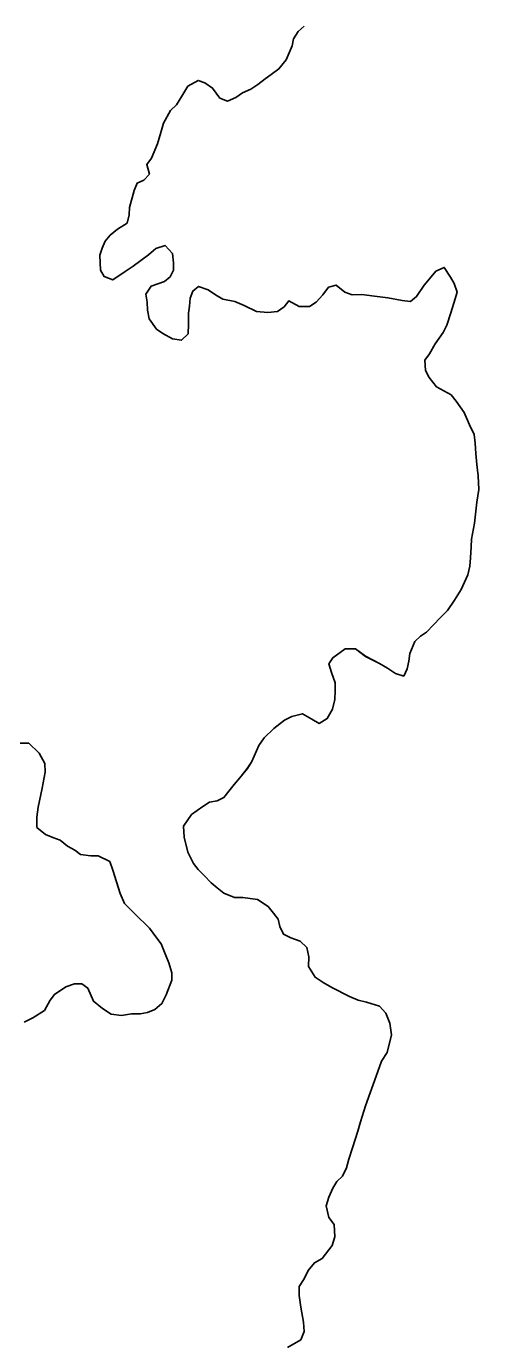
# Model space of a CAD drawing. Extents: x 3187622 to 3225504, y 800805 to 826213.
# Drawn here: x 3196225 to 3196417, y 821447 to 822006 of the extents above; entities that cross this region are included whole.
import ezdxf

# ---------------------------------------------------------------- set-up
doc = ezdxf.new("R2010")
doc.units = 0
doc.layers.add('V-SITE-VEGE', color=7, linetype='Continuous')
doc.layers.add('V-TOPO-SHOR', color=7, linetype='Continuous')

msp = doc.modelspace()

# ---------------------------------------------------------------- linework, layer by layer
at = {"layer": 'V-SITE-VEGE'}
for p, q in [((3196340.4, 822003.49), (3196343.01, 822005.71)), ((3196337.82, 821997.32), (3196338.45, 822000.4)), ((3196338.45, 822000.4), (3196340.4, 822003.49)), ((3196335.24, 821991.37), (3196337.82, 821997.32)), ((3196332.2, 821987.6), (3196335.24, 821991.37)), ((3196323.26, 821980.93), (3196326.31, 821983.38)), ((3196326.31, 821983.38), (3196328.93, 821985.15)), ((3196328.93, 821985.15), (3196332.2, 821987.6)), ((3196290.81, 821976.01), (3196293.4, 821980.21)), ((3196293.4, 821980.21), (3196297.77, 821982.67)), ((3196297.77, 821982.67), (3196300.64, 821981.59)), ((3196300.64, 821981.59), (3196303.95, 821979.43)), ((3196303.95, 821979.43), (3196307.07, 821975.07)), ((3196313.87, 821975.35), (3196316.71, 821977.36)), ((3196316.71, 821977.36), (3196320.21, 821978.92)), ((3196320.21, 821978.92), (3196323.26, 821980.93)), ((3196286.04, 821969.82), (3196288.65, 821972.26)), ((3196288.65, 821972.26), (3196290.81, 821976.01)), ((3196307.07, 821975.07), (3196310.37, 821973.78)), ((3196310.37, 821973.78), (3196313.87, 821975.35)), ((3196283.01, 821964.52), (3196286.04, 821969.82)), ((3196280.46, 821955.71), (3196281.95, 821960.56)), ((3196281.95, 821960.56), (3196283.01, 821964.52)), ((3196277.88, 821949.54), (3196280.46, 821955.71)), ((3196275.93, 821946.88), (3196277.88, 821949.54)), ((3196277.07, 821942.72), (3196275.93, 821946.88)), ((3196270.55, 821935.85), (3196271.83, 821938.94)), ((3196271.83, 821938.94), (3196274.68, 821940.29)), ((3196274.68, 821940.29), (3196277.07, 821942.72)), ((3196268.64, 821928.59), (3196270.55, 821935.85)), ((3196268.45, 821925.52), (3196268.64, 821928.59)), ((3196263.46, 821919.32), (3196267.6, 821921.99)), ((3196267.6, 821921.99), (3196268.45, 821925.52)), ((3196258.23, 821914.22), (3196260.4, 821916.87)), ((3196260.4, 821916.87), (3196263.46, 821919.32)), ((3196255.87, 821908.27), (3196256.94, 821911.35)), ((3196256.94, 821911.35), (3196258.23, 821914.22)), ((3196279.78, 821911.13), (3196276.73, 821908.46)), ((3196283.73, 821912.48), (3196279.78, 821911.13)), ((3196286.83, 821909), (3196283.73, 821912.48)), ((3196256.16, 821901.9), (3196255.87, 821908.27)), ((3196276.73, 821908.46), (3196270.19, 821903.57)), ((3196287.31, 821905.05), (3196286.83, 821909)), ((3196287.33, 821901.98), (3196287.31, 821905.05)), ((3196257.72, 821899.28), (3196256.16, 821901.9)), ((3196261.46, 821897.78), (3196257.72, 821899.28)), ((3196266.7, 821901.34), (3196261.46, 821897.78)), ((3196270.19, 821903.57), (3196266.7, 821901.34)), ((3196283.43, 821897.11), (3196285.83, 821899.11)), ((3196285.83, 821899.11), (3196287.33, 821901.98)), ((3196399.11, 821901.5), (3196396.29, 821898.18)), ((3196402.61, 821903.07), (3196399.11, 821901.5)), ((3196405.29, 821898.92), (3196402.61, 821903.07)), ((3196275.58, 821891.76), (3196277.74, 821895.08)), ((3196277.74, 821895.08), (3196283.43, 821897.11)), ((3196297.94, 821895.05), (3196295.55, 821893.05)), ((3196302.13, 821893.55), (3196297.94, 821895.05)), ((3196305.23, 821891.39), (3196302.13, 821893.55)), ((3196353.28, 821894.69), (3196350.9, 821891.38)), ((3196356.57, 821895.6), (3196353.28, 821894.69)), ((3196360.33, 821892.56), (3196356.57, 821895.6)), ((3196394.12, 821895.52), (3196390.87, 821890.66)), ((3196396.29, 821898.18), (3196394.12, 821895.52)), ((3196406.85, 821896.3), (3196405.29, 821898.92)), ((3196408.2, 821892.58), (3196406.85, 821896.3)), ((3196276.05, 821888.26), (3196275.58, 821891.76)), ((3196276.3, 821884.96), (3196276.05, 821888.26)), ((3196294.48, 821889.96), (3196294.07, 821886.67)), ((3196295.55, 821893.05), (3196294.48, 821889.96)), ((3196308.31, 821889.66), (3196305.23, 821891.39)), ((3196313.38, 821888.61), (3196308.31, 821889.66)), ((3196317.35, 821886.89), (3196313.38, 821888.61)), ((3196336.43, 821888.83), (3196334.48, 821886.39)), ((3196340.85, 821886.45), (3196336.43, 821888.83)), ((3196348.08, 821888.28), (3196345.24, 821886.49)), ((3196350.9, 821891.38), (3196348.08, 821888.28)), ((3196363.41, 821891.49), (3196360.33, 821892.56)), ((3196367.59, 821891.53), (3196363.41, 821891.49)), ((3196372.86, 821890.93), (3196367.59, 821891.53)), ((3196378.58, 821890.1), (3196372.86, 821890.93)), ((3196384.74, 821889.06), (3196378.58, 821890.1)), ((3196388.26, 821888.66), (3196384.74, 821889.06)), ((3196390.87, 821890.66), (3196388.26, 821888.66)), ((3196405.43, 821883.77), (3196406.71, 821887.95)), ((3196406.71, 821887.95), (3196408.2, 821892.58)), ((3196276.99, 821881.24), (3196276.3, 821884.96)), ((3196294.07, 821886.67), (3196293.66, 821883.59)), ((3196293.66, 821883.59), (3196293.7, 821878.98)), ((3196322.64, 821884.3), (3196317.35, 821886.89)), ((3196327.47, 821883.91), (3196322.64, 821884.3)), ((3196331.64, 821884.39), (3196327.47, 821883.91)), ((3196334.48, 821886.39), (3196331.64, 821884.39)), ((3196345.24, 821886.49), (3196340.85, 821886.45)), ((3196403.73, 821878.48), (3196405.43, 821883.77)), ((3196280.11, 821876.87), (3196276.99, 821881.24)), ((3196282.76, 821874.92), (3196280.11, 821876.87)), ((3196293.7, 821878.98), (3196293.52, 821874.81)), ((3196402.22, 821875.39), (3196403.73, 821878.48)), ((3196286.95, 821872.77), (3196282.76, 821874.92)), ((3196290.69, 821872.14), (3196286.95, 821872.77)), ((3196293.52, 821874.81), (3196290.69, 821872.14)), ((3196398.75, 821870.53), (3196402.22, 821875.39)), ((3196394.42, 821863.68), (3196396.37, 821866.33)), ((3196396.37, 821866.33), (3196398.75, 821870.53)), ((3196394.68, 821859.29), (3196394.42, 821863.68)), ((3196396.25, 821856.23), (3196394.68, 821859.29)), ((3196399.36, 821852.31), (3196396.25, 821856.23)), ((3196405.54, 821848.85), (3196399.36, 821852.31)), ((3196407.76, 821846.24), (3196405.54, 821848.85)), ((3196411.1, 821841.44), (3196407.76, 821846.24)), ((3196413.35, 821836.19), (3196411.1, 821841.44)), ((3196415.36, 821832.04), (3196413.35, 821836.19)), ((3196415.84, 821828.31), (3196415.36, 821832.04)), ((3196416.1, 821823.92), (3196415.84, 821828.31)), ((3196416.58, 821819.31), (3196416.1, 821823.92)), ((3196417.07, 821814.49), (3196416.58, 821819.31)), ((3196417.34, 821808.56), (3196417.07, 821814.49)), ((3196416.51, 821803.28), (3196417.34, 821808.56)), ((3196415.5, 821794.27), (3196416.51, 821803.28)), ((3196414.25, 821787.45), (3196415.5, 821794.27)), ((3196414.06, 821784.15), (3196414.25, 821787.45)), ((3196413.88, 821779.54), (3196414.06, 821784.15)), ((3196412.63, 821772.28), (3196413.47, 821776.02)), ((3196413.47, 821776.02), (3196413.88, 821779.54)), ((3196409.84, 821766.11), (3196412.63, 821772.28)), ((3196407.03, 821761.47), (3196409.84, 821766.11)), ((3196403.99, 821757.05), (3196407.03, 821761.47)), ((3196398.12, 821751.07), (3196400.95, 821753.94)), ((3196400.95, 821753.94), (3196403.99, 821757.05)), ((3196395.08, 821747.96), (3196398.12, 821751.07)), ((3196387.92, 821738.89), (3196390.06, 821743.96)), ((3196390.06, 821743.96), (3196392.46, 821746.18)), ((3196392.46, 821746.18), (3196395.08, 821747.96)), ((3196353.48, 821734.39), (3196355.21, 821737.04)), ((3196355.21, 821737.04), (3196360.45, 821740.83)), ((3196360.45, 821740.83), (3196364.84, 821740.87)), ((3196364.84, 821740.87), (3196369.04, 821737.62)), ((3196369.04, 821737.62), (3196375, 821734.6)), ((3196387.51, 821735.59), (3196387.92, 821738.89)), ((3196354.61, 821730.67), (3196353.48, 821734.39)), ((3196375, 821734.6), (3196378.53, 821732.65)), ((3196378.53, 821732.65), (3196381.85, 821730.27)), ((3196385.37, 821729.2), (3196386.88, 821732.29)), ((3196386.88, 821732.29), (3196387.51, 821735.59)), ((3196356.19, 821726.29), (3196354.61, 821730.67)), ((3196356.22, 821723), (3196356.19, 821726.29)), ((3196381.85, 821730.27), (3196385.37, 821729.2)), ((3196356.04, 821719.27), (3196356.22, 821723)), ((3196352.82, 821711.11), (3196354.98, 821715.08)), ((3196354.98, 821715.08), (3196356.04, 821719.27)), ((3196330.03, 821706.94), (3196334.6, 821710.5)), ((3196334.6, 821710.5), (3196337.66, 821712.06)), ((3196337.66, 821712.06), (3196342.26, 821713.2)), ((3196342.26, 821713.2), (3196346.24, 821710.83)), ((3196346.24, 821710.83), (3196349.33, 821709.1)), ((3196349.33, 821709.1), (3196352.82, 821711.11)), ((3196325.89, 821702.95), (3196330.03, 821706.94)), ((3196320.72, 821692.8), (3196323.72, 821699.63)), ((3196323.72, 821699.63), (3196325.89, 821702.95)), ((3196318.76, 821689.93), (3196320.72, 821692.8)), ((3196315.51, 821685.94), (3196318.76, 821689.93)), ((3196310.95, 821680.19), (3196313.12, 821683.06)), ((3196313.12, 821683.06), (3196315.51, 821685.94)), ((3196299.82, 821673.72), (3196302.65, 821675.5)), ((3196302.65, 821675.5), (3196305.94, 821676.19)), ((3196305.94, 821676.19), (3196308.78, 821677.53)), ((3196308.78, 821677.53), (3196310.95, 821680.19)), ((3196291.55, 821665.29), (3196295.02, 821670.38)), ((3196295.02, 821670.38), (3196299.82, 821673.72)), ((3196291.81, 821660.68), (3196291.55, 821665.29)), ((3196293.41, 821654.33), (3196291.81, 821660.68)), ((3196295.87, 821649.52), (3196293.41, 821654.33)), ((3196297.87, 821646.91), (3196295.87, 821649.52)), ((3196300.31, 821644.3), (3196297.87, 821646.91)), ((3196303.42, 821641.25), (3196300.31, 821644.3)), ((3196305.85, 821639.08), (3196303.42, 821641.25)), ((3196308.73, 821636.91), (3196305.85, 821639.08)), ((3196313.36, 821634.98), (3196308.73, 821636.91)), ((3196316.87, 821635.01), (3196313.36, 821634.98)), ((3196323.03, 821634.19), (3196316.87, 821635.01)), ((3196327.67, 821631.16), (3196323.03, 821634.19)), ((3196329.89, 821628.33), (3196327.67, 821631.16)), ((3196331.89, 821625.71), (3196329.89, 821628.33)), ((3196332.58, 821622.64), (3196331.89, 821625.71)), ((3196334.15, 821619.36), (3196332.58, 821622.64)), ((3196337.23, 821617.85), (3196334.15, 821619.36)), ((3196341.2, 821616.35), (3196337.23, 821617.85)), ((3196344.08, 821613.74), (3196341.2, 821616.35)), ((3196345, 821609.8), (3196344.08, 821613.74)), ((3196344.82, 821605.63), (3196345, 821609.8)), ((3196347.71, 821601.04), (3196344.82, 821605.63)), ((3196351.03, 821598.88), (3196347.71, 821601.04)), ((3196354.78, 821596.72), (3196351.03, 821598.88)), ((3196362.29, 821592.83), (3196354.78, 821596.72)), ((3196366.03, 821591.33), (3196362.29, 821592.83)), ((3196369.55, 821590.49), (3196366.03, 821591.33)), ((3196375.06, 821588.79), (3196369.55, 821590.49)), ((3196377.72, 821585.74), (3196375.06, 821588.79)), ((3196379.52, 821581.58), (3196377.72, 821585.74)), ((3196380.23, 821576.54), (3196379.52, 821581.58)), ((3196378.32, 821569.05), (3196380.23, 821576.54)), ((3196373.59, 821558.91), (3196375.94, 821565.3)), ((3196375.94, 821565.3), (3196378.32, 821569.05)), ((3196371.02, 821551.86), (3196373.59, 821558.91)), ((3196369.09, 821546.35), (3196371.02, 821551.86)), ((3196366.96, 821539.52), (3196369.09, 821546.35)), ((3196365.9, 821535.56), (3196366.96, 821539.52)), ((3196363.55, 821528.51), (3196365.9, 821535.56)), ((3196362.06, 821523.66), (3196363.55, 821528.51)), ((3196359.27, 821516.39), (3196361, 821519.92)), ((3196361, 821519.92), (3196362.06, 821523.66)), ((3196355.15, 821511.3), (3196356.88, 821514.17)), ((3196356.88, 821514.17), (3196359.27, 821516.39)), ((3196353.43, 821507.55), (3196355.15, 821511.3)), ((3196352.37, 821503.81), (3196353.43, 821507.55)), ((3196353.51, 821498.77), (3196352.37, 821503.81)), ((3196355.73, 821495.93), (3196353.51, 821498.77)), ((3196356, 821490.67), (3196355.73, 821495.93)), ((3196350.6, 821481.39), (3196354.94, 821486.92)), ((3196354.94, 821486.92), (3196356, 821490.67)), ((3196347.33, 821479.6), (3196350.6, 821481.39)), ((3196343, 821472.76), (3196344.72, 821476.29)), ((3196344.72, 821476.29), (3196347.33, 821479.6)), ((3196340.83, 821469.44), (3196343, 821472.76)), ((3196340.87, 821465.71), (3196340.83, 821469.44)), ((3196341.58, 821460.67), (3196340.87, 821465.71)), ((3196342.73, 821454.31), (3196341.58, 821460.67)), ((3196342.99, 821450.36), (3196342.73, 821454.31)), ((3196341.49, 821446.83), (3196342.99, 821450.36))]:
    msp.add_line(p, q, dxfattribs=at)
msp.add_lwpolyline([(3196221.97, 821700.61), (3196225.68, 821700.65), (3196230.04, 821696.36), (3196232.56, 821692.06), (3196232.59, 821688.35), (3196231.42, 821681.53), (3196229.64, 821673.48), (3196229.06, 821669.15), (3196229.11, 821664.82), (3196232.84, 821661.77), (3196235.95, 821660.56), (3196239.05, 821659.35), (3196242.17, 821656.91), (3196245.27, 821655.08), (3196247.76, 821653.25), (3196252.1, 821652.67), (3196255.19, 821652.7), (3196260.16, 821650.27), (3196261.43, 821646.58), (3196264.62, 821636.71), (3196266.51, 821632.41), (3196270.88, 821628.12), (3196277.12, 821621.99), (3196280.25, 821617.7), (3196282.13, 821615.24), (3196284.03, 821610.31), (3196285.3, 821607.23), (3196286.57, 821602.92), (3196286.6, 821599.83), (3196284.19, 821593.62), (3196282.37, 821589.89), (3196279.3, 821587.39), (3196276.22, 821586.12), (3196273.14, 821585.48), (3196269.43, 821585.44), (3196265.1, 821584.78), (3196260.77, 821585.36), (3196257.04, 821587.8), (3196253.3, 821590.85), (3196250.77, 821596.4), (3196248.28, 821598.23), (3196245.19, 821598.2), (3196241.5, 821596.93), (3196236.58, 821593.79), (3196234.75, 821591.3), (3196232.31, 821586.95), (3196227.4, 821583.81), (3196223.71, 821581.92)], dxfattribs=at)
at = {"layer": 'V-TOPO-SHOR'}
for points in [[(3196343.01, 822005.71), (3196340.4, 822003.49), (3196338.45, 822000.4), (3196337.82, 821997.32), (3196335.24, 821991.37), (3196332.2, 821987.6), (3196328.93, 821985.16), (3196326.31, 821983.38), (3196323.26, 821980.93), (3196320.21, 821978.92), (3196316.71, 821977.36), (3196313.87, 821975.35), (3196310.37, 821973.78), (3196307.07, 821975.07), (3196303.95, 821979.43), (3196300.64, 821981.59), (3196297.77, 821982.67), (3196293.4, 821980.21), (3196290.81, 821976.01), (3196288.65, 821972.26), (3196286.04, 821969.82), (3196283.01, 821964.52), (3196281.95, 821960.56), (3196280.46, 821955.71), (3196277.88, 821949.54), (3196275.93, 821946.88), (3196277.07, 821942.72), (3196274.68, 821940.29), (3196271.83, 821938.94), (3196270.55, 821935.85), (3196268.64, 821928.59), (3196268.45, 821925.51), (3196267.6, 821921.99), (3196263.46, 821919.32), (3196260.4, 821916.87), (3196258.23, 821914.22), (3196256.94, 821911.35), (3196255.87, 821908.27), (3196256.16, 821901.9), (3196257.72, 821899.28), (3196261.46, 821897.78), (3196266.7, 821901.34), (3196270.19, 821903.57), (3196276.73, 821908.46), (3196279.78, 821911.13), (3196283.73, 821912.48), (3196286.83, 821909), (3196287.31, 821905.05), (3196287.33, 821901.98), (3196285.83, 821899.11), (3196283.43, 821897.11), (3196277.74, 821895.08), (3196275.58, 821891.76), (3196276.05, 821888.26), (3196276.3, 821884.96), (3196276.99, 821881.24), (3196280.11, 821876.87), (3196282.76, 821874.92), (3196286.95, 821872.77), (3196290.69, 821872.14), (3196293.52, 821874.81), (3196293.7, 821878.98), (3196293.66, 821883.59), (3196294.07, 821886.67), (3196294.48, 821889.96), (3196295.55, 821893.05), (3196297.94, 821895.05), (3196302.13, 821893.55), (3196305.23, 821891.39), (3196308.31, 821889.66), (3196313.38, 821888.61), (3196317.35, 821886.89), (3196322.64, 821884.3), (3196327.47, 821883.91), (3196331.64, 821884.39), (3196334.48, 821886.39), (3196336.43, 821888.83), (3196340.85, 821886.45), (3196345.24, 821886.49), (3196348.08, 821888.28), (3196350.9, 821891.38), (3196353.28, 821894.69)], [(3196353.28, 821894.69), (3196356.57, 821895.6), (3196360.33, 821892.56), (3196363.41, 821891.49), (3196367.59, 821891.53), (3196372.86, 821890.93), (3196378.58, 821890.1), (3196384.74, 821889.06), (3196388.26, 821888.66), (3196390.87, 821890.66), (3196394.12, 821895.52), (3196396.29, 821898.18), (3196399.11, 821901.5), (3196402.61, 821903.07), (3196405.29, 821898.92), (3196406.85, 821896.3), (3196408.2, 821892.58), (3196406.71, 821887.95), (3196405.43, 821883.77), (3196403.72, 821878.48), (3196402.22, 821875.39), (3196398.75, 821870.53), (3196396.37, 821866.33), (3196394.42, 821863.68), (3196394.68, 821859.29), (3196396.25, 821856.23), (3196399.36, 821852.31), (3196405.54, 821848.85), (3196407.76, 821846.24), (3196411.1, 821841.44), (3196413.35, 821836.19), (3196415.36, 821832.04), (3196415.84, 821828.31), (3196416.1, 821823.92), (3196416.58, 821819.31), (3196417.07, 821814.49), (3196417.34, 821808.56), (3196416.51, 821803.28), (3196415.5, 821794.27), (3196414.25, 821787.45), (3196414.06, 821784.15), (3196413.88, 821779.54), (3196413.48, 821776.02), (3196412.63, 821772.28), (3196409.84, 821766.11), (3196407.03, 821761.47), (3196403.99, 821757.05), (3196400.95, 821753.94), (3196398.12, 821751.06), (3196395.08, 821747.96), (3196392.46, 821746.18), (3196390.06, 821743.96), (3196387.92, 821738.89), (3196387.51, 821735.59), (3196386.88, 821732.29), (3196385.37, 821729.2), (3196381.85, 821730.27), (3196378.53, 821732.65), (3196375, 821734.6), (3196369.04, 821737.61), (3196364.84, 821740.87), (3196360.45, 821740.83), (3196355.21, 821737.04), (3196353.48, 821734.39), (3196354.61, 821730.67), (3196356.19, 821726.29), (3196356.22, 821723), (3196356.04, 821719.27), (3196354.98, 821715.08), (3196352.82, 821711.11), (3196349.33, 821709.1), (3196346.24, 821710.83), (3196342.26, 821713.2), (3196337.66, 821712.06), (3196334.6, 821710.5), (3196330.03, 821706.94), (3196325.89, 821702.95), (3196323.72, 821699.63), (3196320.72, 821692.8), (3196318.77, 821689.93), (3196315.51, 821685.94), (3196313.12, 821683.06), (3196310.95, 821680.19), (3196308.78, 821677.53), (3196305.94, 821676.19), (3196302.65, 821675.5), (3196299.82, 821673.72), (3196295.02, 821670.38), (3196291.55, 821665.29), (3196291.81, 821660.68), (3196293.41, 821654.33), (3196295.87, 821649.52), (3196297.87, 821646.91), (3196300.31, 821644.3), (3196303.42, 821641.25), (3196305.85, 821639.08), (3196308.73, 821636.91), (3196313.36, 821634.98), (3196316.87, 821635.01), (3196323.03, 821634.19), (3196327.67, 821631.16)], [(3196221.97, 821700.61), (3196225.68, 821700.65), (3196230.04, 821696.36), (3196232.56, 821692.06), (3196232.59, 821688.35), (3196231.42, 821681.53), (3196229.64, 821673.48), (3196229.07, 821669.15), (3196229.11, 821664.82), (3196232.84, 821661.77), (3196235.95, 821660.56), (3196239.05, 821659.35), (3196242.17, 821656.91), (3196245.27, 821655.08), (3196247.76, 821653.25), (3196252.1, 821652.67), (3196255.19, 821652.7), (3196260.16, 821650.27), (3196261.43, 821646.58), (3196264.62, 821636.71), (3196266.51, 821632.41), (3196270.88, 821628.12), (3196277.12, 821621.99), (3196280.25, 821617.7), (3196282.13, 821615.24), (3196284.03, 821610.31), (3196285.3, 821607.23), (3196286.57, 821602.92), (3196286.6, 821599.83), (3196284.19, 821593.62), (3196282.37, 821589.89), (3196279.3, 821587.39), (3196276.22, 821586.12), (3196273.14, 821585.48), (3196269.43, 821585.44), (3196265.1, 821584.78), (3196260.77, 821585.36), (3196257.04, 821587.8), (3196253.3, 821590.85), (3196250.77, 821596.4), (3196248.28, 821598.23), (3196245.19, 821598.2), (3196241.5, 821596.93), (3196236.58, 821593.79), (3196234.75, 821591.3), (3196232.32, 821586.95), (3196227.4, 821583.81), (3196223.71, 821581.92)], [(3196327.67, 821631.16), (3196329.89, 821628.33), (3196331.89, 821625.71), (3196332.58, 821622.64), (3196334.15, 821619.36), (3196337.23, 821617.85), (3196341.2, 821616.35), (3196344.08, 821613.74), (3196345, 821609.8), (3196344.82, 821605.63), (3196347.71, 821601.04), (3196351.03, 821598.88), (3196354.78, 821596.72), (3196362.29, 821592.84), (3196366.03, 821591.33), (3196369.55, 821590.49), (3196375.06, 821588.79), (3196377.72, 821585.74), (3196379.52, 821581.58), (3196380.23, 821576.54), (3196378.32, 821569.05), (3196375.94, 821565.3), (3196373.59, 821558.91), (3196371.02, 821551.86), (3196369.09, 821546.35), (3196366.96, 821539.52), (3196365.9, 821535.56), (3196363.55, 821528.51), (3196362.06, 821523.66), (3196361, 821519.92), (3196359.27, 821516.39), (3196356.88, 821514.17), (3196355.15, 821511.3), (3196353.43, 821507.55), (3196352.37, 821503.81), (3196353.51, 821498.77), (3196355.73, 821495.93), (3196356, 821490.67), (3196354.94, 821486.92), (3196350.6, 821481.39), (3196347.33, 821479.6), (3196344.72, 821476.29), (3196343, 821472.76), (3196340.83, 821469.44), (3196340.87, 821465.71), (3196341.58, 821460.67), (3196342.73, 821454.31), (3196342.99, 821450.36), (3196341.49, 821446.83), (3196335.81, 821443.48)]]:
    msp.add_lwpolyline(points, dxfattribs=at)

doc.saveas('drawing.dxf')
